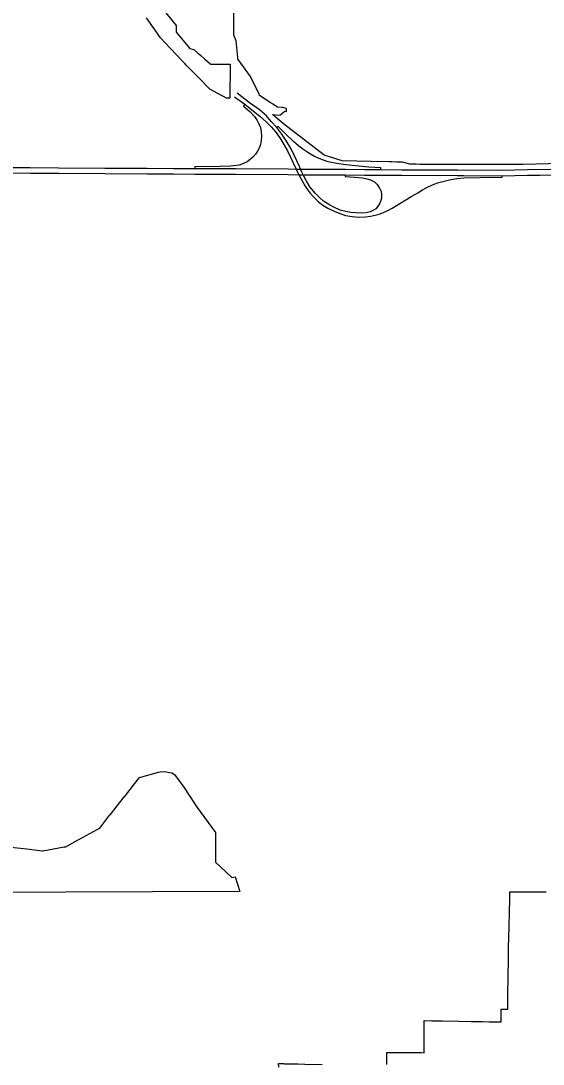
# Model space of a CAD drawing. Extents: x 0 to 34, y 0 to 22.
# Drawn here: x 5.1018 to 5.231, y 15.5644 to 15.8228 of the extents above; entities that cross this region are included whole.
import ezdxf

# ---------------------------------------------------------------- set-up
doc = ezdxf.new("R2010")
doc.units = 0
for name, color, linetype in [('GM_X_Corporation', 7, 'Continuous'), ('GM_X_Interchange_Ramps', 7, 'Continuous'), ('GM_X_Interstate_Route', 7, 'Continuous')]:
    doc.layers.add(name, color=color, linetype=linetype)

msp = doc.modelspace()

# ---------------------------------------------------------------- linework, layer by layer
at = {"layer": 'GM_X_Corporation'}
for points in [[(5.13724, 15.82529), (5.14023, 15.82165), (5.14024, 15.81999), (5.14357, 15.81594), (5.14457, 15.8157), (5.14458, 15.81569), (5.14562, 15.8148), (5.14607, 15.81441), (5.14607, 15.8144), (5.14631, 15.8142), (5.14724, 15.81338), (5.14845, 15.81233), (5.14877, 15.81205), (5.15307, 15.81205), (5.15342, 15.81205), (5.15357, 15.81205), (5.15351, 15.80362), (5.15267, 15.80363), (5.15193, 15.80402), (5.15148, 15.80427), (5.14855, 15.80583), (5.14836, 15.80601), (5.1458, 15.80865), (5.14456, 15.80992), (5.14408, 15.81041), (5.14262, 15.8119), (5.14242, 15.81211), (5.14133, 15.81328), (5.14065, 15.81401), (5.14026, 15.81443), (5.13753, 15.81731), (5.13635, 15.81855), (5.13593, 15.81914), (5.13541, 15.81991), (5.13517, 15.82026), (5.1329, 15.82356)], [(5.2356, 15.78746), (5.22604, 15.78725), (5.21946, 15.78721), (5.21692, 15.78719), (5.21359, 15.78717), (5.20804, 15.7872), (5.20733, 15.78721), (5.20639, 15.78721), (5.20584, 15.78721), (5.20563, 15.78722), (5.20322, 15.78723), (5.2026, 15.78723), (5.20127, 15.78724), (5.20052, 15.78725), (5.19963, 15.78726), (5.19801, 15.78728), (5.1962, 15.7878), (5.19617, 15.78781), (5.19475, 15.78781), (5.1936, 15.78783), (5.19296, 15.78784), (5.18845, 15.78792), (5.18133, 15.78811), (5.17682, 15.78956), (5.16677, 15.79732), (5.16417, 15.79955), (5.16409, 15.79962), (5.16585, 15.79946), (5.1671, 15.8004), (5.16752, 15.80037), (5.16751, 15.80097), (5.16751, 15.80103), (5.16745, 15.80105), (5.16723, 15.80113), (5.16683, 15.80127), (5.16668, 15.80132), (5.16648, 15.80133), (5.16648, 15.80133), (5.16532, 15.80138), (5.16412, 15.80217), (5.16408, 15.8022), (5.16351, 15.80257), (5.1635, 15.80258), (5.16088, 15.80431), (5.16074, 15.80459), (5.15861, 15.80897), (5.15553, 15.8132), (5.15552, 15.8132), (5.1555, 15.81346), (5.15548, 15.81373), (5.15511, 15.81787), (5.15447, 15.81927), (5.15449, 15.82597)], [(5.0938, 15.61874), (5.10328, 15.61769), (5.10707, 15.61727), (5.10726, 15.61724), (5.11254, 15.61819), (5.11294, 15.61826), (5.11507, 15.61943), (5.11704, 15.62052), (5.12067, 15.62252), (5.1213, 15.62287), (5.12384, 15.62611), (5.12391, 15.62619), (5.12395, 15.62625), (5.12514, 15.62776), (5.12528, 15.62793), (5.12651, 15.62951), (5.12737, 15.6306), (5.1274, 15.63064), (5.13105, 15.63529), (5.13113, 15.63539), (5.13588, 15.63672), (5.13623, 15.63682), (5.13725, 15.63688), (5.13919, 15.63659), (5.13981, 15.63612), (5.14147, 15.63387), (5.14213, 15.63297), (5.14474, 15.62898), (5.14541, 15.62793), (5.14992, 15.6218), (5.14994, 15.61894), (5.14995, 15.61871), (5.14996, 15.61693), (5.14998, 15.61556), (5.14999, 15.61447), (5.15261, 15.61194), (5.154, 15.6106), (5.15486, 15.61078), (5.15601, 15.60719), (5.02641, 15.60666)], [(5.19233, 15.56431), (5.19233, 15.56442), (5.19233, 15.56477), (5.19233, 15.56585), (5.19233, 15.56733), (5.19265, 15.56733), (5.19271, 15.56733), (5.19298, 15.56733), (5.19703, 15.56733), (5.19745, 15.56733), (5.19822, 15.56732), (5.20078, 15.56727), (5.20156, 15.56725), (5.20159, 15.57456), (5.20158, 15.5749), (5.20157, 15.5752), (5.20346, 15.57517), (5.20611, 15.57512), (5.21013, 15.57505), (5.21325, 15.57499), (5.216, 15.57494), (5.21766, 15.57491), (5.218, 15.57491), (5.21973, 15.57488), (5.22063, 15.57486), (5.22064, 15.57584), (5.22066, 15.57763), (5.22067, 15.57805), (5.22228, 15.57802), (5.2223, 15.58003), (5.2223, 15.58003), (5.22232, 15.58184), (5.22233, 15.58274), (5.22236, 15.58491), (5.22236, 15.58546), (5.22243, 15.59109), (5.22243, 15.59137), (5.22249, 15.59393), (5.2225, 15.59428), (5.22251, 15.59473), (5.22255, 15.59631), (5.22259, 15.59789), (5.22263, 15.5995), (5.22267, 15.60113), (5.22271, 15.60279), (5.22275, 15.60447), (5.2228, 15.60644), (5.22281, 15.60671), (5.22281, 15.60688), (5.22282, 15.60709), (5.22535, 15.60707), (5.23181, 15.60705)], [(5.16566, 15.56365), (5.16554, 15.56457), (5.16559, 15.56456), (5.16637, 15.56454), (5.16676, 15.56453), (5.16703, 15.56452), (5.16741, 15.5645), (5.16768, 15.5645), (5.17021, 15.56445), (5.17034, 15.56445), (5.17043, 15.56445), (5.17208, 15.56441), (5.17634, 15.56433)]]:
    msp.add_lwpolyline(points, dxfattribs=at)
at = {"layer": 'GM_X_Interchange_Ramps'}
for points in [[(5.16511, 15.79641), (5.16377, 15.79789), (5.16254, 15.79926), (5.16084, 15.80076), (5.15838, 15.80252), (5.15528, 15.80489)], [(5.15721, 15.80212), (5.1569, 15.80168), (5.15844, 15.80037), (5.15958, 15.79909), (5.16026, 15.79814), (5.1607, 15.79732), (5.16106, 15.79635), (5.16129, 15.79531), (5.16136, 15.79421), (5.16128, 15.79317), (5.16105, 15.79214), (5.16072, 15.79124), (5.16036, 15.79053), (5.15984, 15.78975), (5.15922, 15.78904), (5.15856, 15.78845), (5.15777, 15.7879), (5.15705, 15.78752), (5.1565, 15.7873), (5.15578, 15.78707), (5.15371, 15.78681), (5.1511, 15.78673), (5.14485, 15.78664), (5.14485, 15.7862)], [(5.15467, 15.80399), (5.15721, 15.80212), (5.15888, 15.80086), (5.16103, 15.79909), (5.16243, 15.79786), (5.16374, 15.79652), (5.16488, 15.79521), (5.16589, 15.79379), (5.16686, 15.7922), (5.16778, 15.7906), (5.16989, 15.78609), (5.17024, 15.78533), (5.17058, 15.78469), (5.17133, 15.78329), (5.17217, 15.78181), (5.17334, 15.7802), (5.17434, 15.77902), (5.17546, 15.77796), (5.17655, 15.77715), (5.17777, 15.7764), (5.17931, 15.77562), (5.18073, 15.77506), (5.18216, 15.77461), (5.1838, 15.77434), (5.18545, 15.7742), (5.18704, 15.77428), (5.18832, 15.77445), (5.18948, 15.77468), (5.19049, 15.77495), (5.19155, 15.77534), (5.19263, 15.77582), (5.19366, 15.77636), (5.19854, 15.77935), (5.20003, 15.78023), (5.20116, 15.78092), (5.20226, 15.78153), (5.20368, 15.78217), (5.20491, 15.78266), (5.20591, 15.78295), (5.20687, 15.7832), (5.20789, 15.78344), (5.20971, 15.78373), (5.21144, 15.78389), (5.21541, 15.78398), (5.22088, 15.78409), (5.22087, 15.78444)], [(5.19089, 15.78596), (5.19089, 15.78642), (5.18789, 15.78654), (5.18464, 15.78684), (5.1822, 15.78712), (5.18051, 15.78734), (5.17906, 15.78762), (5.17787, 15.78791), (5.17667, 15.78829), (5.1756, 15.78872), (5.17449, 15.78922), (5.17348, 15.78977), (5.17253, 15.79035), (5.17155, 15.79103), (5.17058, 15.79176), (5.16991, 15.79232), (5.16933, 15.79284), (5.16704, 15.79502), (5.16545, 15.7966), (5.16511, 15.79641)], [(5.18208, 15.78462), (5.18207, 15.78427), (5.18432, 15.78409), (5.1863, 15.78387), (5.18742, 15.78367), (5.18832, 15.78339), (5.18928, 15.78288), (5.18998, 15.78223), (5.19055, 15.78136), (5.19092, 15.78055), (5.19104, 15.77989), (5.19104, 15.7794), (5.19104, 15.77889), (5.1909, 15.77827), (5.19063, 15.77764), (5.19019, 15.77695), (5.1896, 15.77627), (5.18902, 15.77587), (5.18824, 15.77551), (5.18723, 15.77528), (5.18598, 15.77517), (5.18472, 15.7752), (5.18341, 15.77534), (5.18221, 15.77554), (5.18079, 15.77593), (5.1792, 15.77665), (5.17797, 15.77732), (5.17671, 15.77816), (5.17571, 15.77905), (5.17468, 15.78003), (5.17334, 15.78165), (5.17239, 15.78327), (5.17168, 15.78468), (5.17136, 15.78533), (5.17102, 15.78608), (5.17074, 15.7867), (5.16873, 15.79094), (5.16753, 15.79295), (5.16639, 15.79471), (5.16511, 15.79641)]]:
    msp.add_lwpolyline(points, dxfattribs=at)
at = {"layer": 'GM_X_Interstate_Route'}
for points in [[(5.09612, 15.78648), (5.10405, 15.78644), (5.11114, 15.78641), (5.12259, 15.78633), (5.13304, 15.7863), (5.13958, 15.78624), (5.14485, 15.7862), (5.15297, 15.7862), (5.15371, 15.7862), (5.15495, 15.78619), (5.16792, 15.7861), (5.16989, 15.78609), (5.17102, 15.78608), (5.17343, 15.78606), (5.1821, 15.78602), (5.18688, 15.78599), (5.19089, 15.78596), (5.196, 15.78592), (5.2098, 15.78587), (5.22088, 15.78584), (5.22713, 15.78597), (5.23334, 15.78609)], [(5.09614, 15.78511), (5.10407, 15.78507), (5.11117, 15.78504), (5.12261, 15.78496), (5.13307, 15.78493), (5.1396, 15.78487), (5.14488, 15.78483), (5.15295, 15.7848), (5.15368, 15.7848), (5.15494, 15.78479), (5.16791, 15.78471), (5.17058, 15.78469), (5.17168, 15.78468), (5.17186, 15.78468)], [(5.17186, 15.78468), (5.17342, 15.78466), (5.18208, 15.78462), (5.18686, 15.78459), (5.19087, 15.78457), (5.19599, 15.78453), (5.20978, 15.78447), (5.21142, 15.78447)], [(5.21142, 15.78447), (5.22087, 15.78444), (5.22717, 15.78455), (5.23024, 15.7846)], [(5.23024, 15.7846), (5.23348, 15.78465), (5.24079, 15.78496), (5.24531, 15.78512), (5.25159, 15.78526), (5.2606, 15.78549), (5.26719, 15.78564), (5.26854, 15.7857)]]:
    msp.add_lwpolyline(points, dxfattribs=at)

doc.saveas('drawing.dxf')
